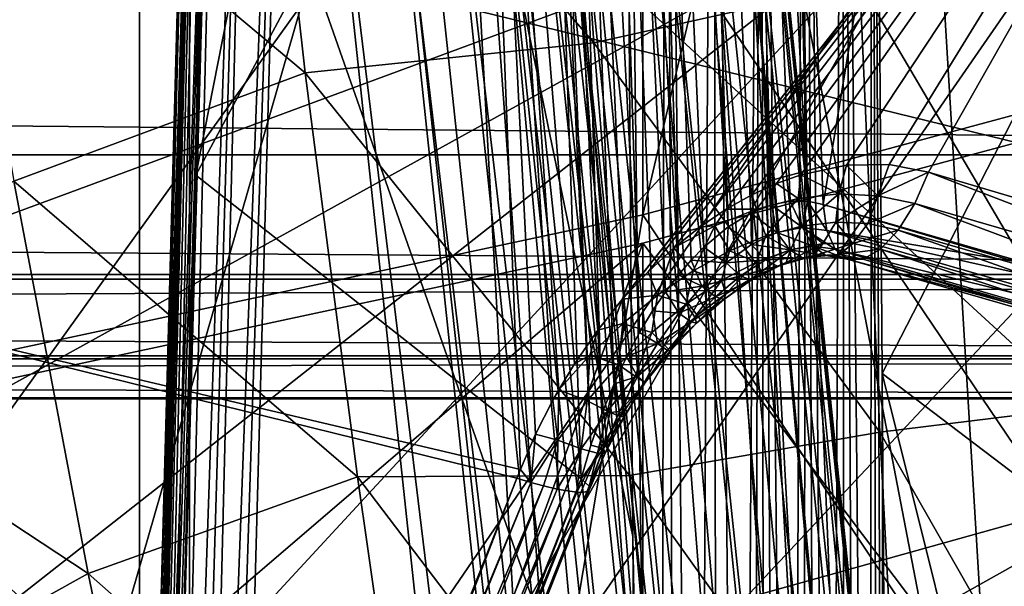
# Model space of a CAD drawing. Header units: metres. Extents: x -109 to 109, y -78 to 121.
# Tile 549 of 656: x 8.526 to 10.137, y -52.087 to -51.161. Entities that reach past the tile are written whole.
import ezdxf

# ---------------------------------------------------------------- set-up
doc = ezdxf.new("R2010")
doc.units = ezdxf.units.M
doc.layers.add('solid_508554_SW0001', color=7, linetype='CONTINUOUS')

msp = doc.modelspace()

# ---------------------------------------------------------------- linework, layer by layer
at = {"layer": 'solid_508554_SW0001'}
for points in [[(9.545432, -51.479877, 6.834235), (9.545437, -44.551674, 2.834236), (11.283771, -44.083958, 3.644346)], [(11.283785, -51.012154, 7.644356), (9.545432, -51.479877, 6.834235), (11.283771, -44.083958, 3.644346)], [(7.730226, -51.867805, 6.162325), (7.730275, -44.939594, 2.162341), (9.545437, -44.551674, 2.834236)], [(9.545432, -51.479877, 6.834235), (7.730226, -51.867805, 6.162325), (9.545437, -44.551674, 2.834236)], [(9.656664, -44.796349, -1.05666), (10.664383, -44.574646, -0.672659), (10.143072, -52.862133, 1.372991)], [(8.630564, -44.995865, -1.402229), (9.656664, -44.796349, -1.05666), (10.143072, -52.862133, 1.372991)], [(7.588034, -45.17281, -1.708707), (8.630564, -44.995865, -1.402229), (7.965859, -53.246765, 0.706794)], [(8.630564, -44.995865, -1.402229), (10.143072, -52.862133, 1.372991), (7.965859, -53.246765, 0.706794)], [(8.815787, -47.381477, 87.083641), (6.353491, -53.142738, 75.188568), (5.895985, -46.96487, 86.879326)], [(8.815787, -47.381477, 87.083641), (7.434779, -53.294945, 75.267715), (6.353491, -53.142738, 75.188568)], [(8.828501, -47.500179, 86.862053), (7.434779, -53.294945, 75.267715), (8.815787, -47.381477, 87.083641)], [(9.016301, -49.253368, 83.592606), (7.434779, -53.294945, 75.267715), (8.828501, -47.500179, 86.862053)], [(9.482162, -48.227459, 87.165573), (9.352147, -50.040787, 91.257034), (10.044159, -56.74786, 78.913239)], [(9.664491, -49.976128, 83.902611), (9.482162, -48.227459, 87.165573), (10.044159, -56.74786, 78.913239)], [(9.68508, -51.499653, 50.304329), (9.595154, -48.683094, 48.344746), (9.517623, -48.68996, 48.336952)], [(9.755999, -51.463631, 50.271034), (9.672697, -48.687405, 48.335472), (9.595154, -48.683094, 48.344746)], [(9.722134, -51.477104, 50.287022), (9.755999, -51.463631, 50.271034), (9.595154, -48.683094, 48.344746)], [(9.68508, -51.499653, 50.304329), (9.722134, -51.477104, 50.287022), (9.595154, -48.683094, 48.344746)], [(9.814937, -51.457535, 50.242836), (9.744802, -48.702545, 48.309856), (9.672697, -48.687405, 48.335472)], [(9.786708, -51.457558, 50.256405), (9.814937, -51.457535, 50.242836), (9.672697, -48.687405, 48.335472)], [(9.755999, -51.463631, 50.271034), (9.786708, -51.457558, 50.256405), (9.672697, -48.687405, 48.335472)], [(9.603941, -51.578094, 50.341454), (9.517623, -48.68996, 48.336952), (9.44537, -48.707535, 48.312614)], [(9.645429, -51.532829, 50.32262), (9.68508, -51.499653, 50.304329), (9.517623, -48.68996, 48.336952)], [(9.624873, -51.553833, 50.331989), (9.645429, -51.532829, 50.32262), (9.517623, -48.68996, 48.336952)], [(9.603941, -51.578094, 50.341454), (9.624873, -51.553833, 50.331989), (9.517623, -48.68996, 48.336952)], [(9.793039, -50.082699, 49.269955), (9.744802, -48.702545, 48.309856), (9.814937, -51.457535, 50.242836)], [(9.540195, -51.672398, 50.369606), (9.44537, -48.707535, 48.312614), (9.383308, -48.734631, 48.273384)], [(9.582779, -51.605747, 50.350918), (9.603941, -51.578094, 50.341454), (9.44537, -48.707535, 48.312614)], [(9.561481, -51.6371, 50.360332), (9.582779, -51.605747, 50.350918), (9.44537, -48.707535, 48.312614)], [(9.540195, -51.672398, 50.369606), (9.561481, -51.6371, 50.360332), (9.44537, -48.707535, 48.312614)], [(9.478635, -51.804989, 50.395367), (9.383308, -48.734631, 48.273384), (9.335667, -48.769409, 48.221928)], [(9.519098, -51.71199, 50.378651), (9.540195, -51.672398, 50.369606), (9.383308, -48.734631, 48.273384)], [(9.498435, -51.756142, 50.387287), (9.519098, -51.71199, 50.378651), (9.383308, -48.734631, 48.273384)], [(9.478635, -51.804989, 50.395367), (9.498435, -51.756142, 50.387287), (9.383308, -48.734631, 48.273384)], [(8.814032, -51.415009, 48.81031), (9.335667, -48.769409, 48.221928), (8.875676, -49.16777, 47.53194)], [(8.814032, -51.415009, 48.81031), (9.390265, -50.340485, 49.315063), (9.335667, -48.769409, 48.221928)], [(9.460657, -51.856781, 50.402302), (9.335667, -48.769409, 48.221928), (9.390265, -50.340485, 49.315063)], [(9.460657, -51.856781, 50.402302), (9.478635, -51.804989, 50.395367), (9.335667, -48.769409, 48.221928)], [(9.003019, -51.079414, 53.190731), (10.667195, -51.486198, 52.486164), (9.583935, -48.830902, 53.421783)], [(10.667195, -51.486198, 52.486164), (11.355492, -49.263935, 52.671753), (9.583935, -48.830902, 53.421783)], [(9.793039, -50.082699, 49.269955), (9.840983, -51.462761, 50.230198), (10.270909, -48.85442, 48.046803)], [(9.840983, -51.462761, 50.230198), (10.468128, -51.643803, 49.916626), (10.270909, -48.85442, 48.046803)], [(13.732098, -49.072243, -65.114044), (-13.732092, -49.0723, -65.114182), (-13.515706, -51.585316, -71.415703)], [(13.636007, -50.126842, -67.715462), (13.732098, -49.072243, -65.114044), (-13.515706, -51.585316, -71.415703)], [(7.881609, -51.551933, 51.272877), (7.565826, -49.121983, 51.896454), (9.250982, -49.475708, 51.283783)], [(8.845724, -49.203266, 47.468891), (8.814032, -51.415009, 48.81031), (8.875676, -49.16777, 47.53194)], [(8.715478, -53.833233, 50.086391), (8.845724, -49.203266, 47.468891), (8.835514, -49.241661, 47.401409)], [(8.715478, -53.833233, 50.086391), (8.724257, -53.779083, 50.088486), (8.845724, -49.203266, 47.468891)], [(8.724257, -53.779083, 50.088486), (8.731992, -53.741352, 50.089241), (8.845724, -49.203266, 47.468891)], [(8.731992, -53.741352, 50.089241), (8.74134, -53.702389, 50.089352), (8.845724, -49.203266, 47.468891)], [(8.74134, -53.702389, 50.089352), (8.752383, -53.662243, 50.088673), (8.845724, -49.203266, 47.468891)], [(8.845724, -49.203266, 47.468891), (8.752383, -53.662243, 50.088673), (8.814032, -51.415009, 48.81031)], [(9.016301, -49.253368, 83.592606), (9.039689, -49.471638, 83.18618), (7.434779, -53.294945, 75.267715)], [(8.706366, -53.972576, 50.074577), (8.835514, -49.241661, 47.401409), (8.845743, -49.280331, 47.334091)], [(8.706366, -53.972576, 50.074577), (8.706935, -53.929722, 50.079266), (8.835514, -49.241661, 47.401409)], [(8.706935, -53.929722, 50.079266), (8.709846, -53.883438, 50.083241), (8.835514, -49.241661, 47.401409)], [(8.709846, -53.883438, 50.083241), (8.715478, -53.833233, 50.086391), (8.835514, -49.241661, 47.401409)], [(8.707855, -54.012077, 50.069324), (8.706366, -53.972576, 50.074577), (8.845743, -49.280331, 47.334091)], [(8.711149, -54.048309, 50.063599), (8.707855, -54.012077, 50.069324), (8.845743, -49.280331, 47.334091)], [(8.716034, -54.081497, 50.057499), (8.711149, -54.048309, 50.063599), (8.845743, -49.280331, 47.334091)], [(8.716034, -54.081497, 50.057499), (8.845743, -49.280331, 47.334091), (8.875713, -49.31665, 47.271523)], [(8.722306, -54.111679, 50.051102), (8.716034, -54.081497, 50.057499), (8.875713, -49.31665, 47.271523)], [(10.77676, -49.314133, 1.785416), (8.721509, -49.739788, 1.048158), (10.776758, -52.778236, 3.785415)], [(8.729789, -54.139023, 50.044487), (8.722306, -54.111679, 50.051102), (8.875713, -49.31665, 47.271523)], [(8.738304, -54.163601, 50.037727), (8.729789, -54.139023, 50.044487), (8.875713, -49.31665, 47.271523)], [(8.75776, -54.204865, 50.024029), (8.738304, -54.163601, 50.037727), (8.875713, -49.31665, 47.271523)], [(8.75776, -54.204865, 50.024029), (8.875713, -49.31665, 47.271523), (8.92338, -49.348137, 47.217968)], [(8.779345, -54.236362, 50.010521), (8.75776, -54.204865, 50.024029), (8.92338, -49.348137, 47.217968)], [(8.802136, -54.25951, 49.997459), (8.779345, -54.236362, 50.010521), (8.92338, -49.348137, 47.217968)], [(8.802136, -54.25951, 49.997459), (8.92338, -49.348137, 47.217968), (8.985467, -49.372643, 47.17709)], [(8.825932, -54.275871, 49.984768), (8.802136, -54.25951, 49.997459), (8.985467, -49.372643, 47.17709)], [(8.825932, -54.275871, 49.984768), (8.985467, -49.372643, 47.17709), (8.850675, -54.286415, 49.972351)], [(9.54722, -54.487492, 49.624081), (8.850675, -54.286415, 49.972351), (8.985467, -49.372643, 47.17709)], [(9.52914, -52.005932, 48.269188), (8.985467, -49.372643, 47.17709), (9.248443, -49.448559, 47.045605)], [(9.52914, -52.005932, 48.269188), (9.54722, -54.487492, 49.624081), (8.985467, -49.372643, 47.17709)], [(9.52914, -52.005932, 48.269188), (9.248443, -49.448559, 47.045605), (9.511439, -49.524479, 46.914104)], [(9.039689, -49.471638, 83.18618), (9.188064, -50.855762, 80.61367), (7.434779, -53.294945, 75.267715)], [(9.345187, -51.8964, 50.675819), (7.881609, -51.551933, 51.272877), (9.250982, -49.475708, 51.283783)], [(9.471848, -51.668388, 50.692566), (9.250982, -49.475708, 51.283783), (10.870768, -49.898949, 50.550705)], [(9.370101, -51.838715, 50.683006), (9.345187, -51.8964, 50.675819), (9.250982, -49.475708, 51.283783)], [(9.398386, -51.783012, 50.688194), (9.370101, -51.838715, 50.683006), (9.250982, -49.475708, 51.283783)], [(9.407984, -51.765881, 50.689419), (9.398386, -51.783012, 50.688194), (9.250982, -49.475708, 51.283783)], [(9.433598, -51.723652, 50.691624), (9.407984, -51.765881, 50.689419), (9.250982, -49.475708, 51.283783)], [(9.471848, -51.668388, 50.692566), (9.433598, -51.723652, 50.691624), (9.250982, -49.475708, 51.283783)], [(9.917167, -54.123569, 49.492012), (9.873183, -49.499855, 46.955185), (9.920848, -49.469486, 47.009354)], [(9.930227, -54.087315, 49.490116), (9.917167, -54.123569, 49.492012), (9.920848, -49.469486, 47.009354)], [(10.493095, -50.658848, 48.763649), (9.937366, -51.739285, 48.248642), (9.920848, -49.469486, 47.009354)], [(9.94252, -54.049164, 49.488758), (9.920848, -49.469486, 47.009354), (9.937366, -51.739285, 48.248642)], [(9.94252, -54.049164, 49.488758), (9.930227, -54.087315, 49.490116), (9.920848, -49.469486, 47.009354)], [(9.188438, -49.499817, 83.229965), (9.344898, -52.319695, 77.904556), (9.188064, -50.855762, 80.61367)], [(9.188438, -49.499817, 83.229965), (9.56629, -53.669186, 75.466721), (9.488543, -53.652168, 75.453377)], [(9.188438, -49.499817, 83.229965), (9.488543, -53.652168, 75.453377), (9.344898, -52.319695, 77.904556)], [(9.188438, -49.499817, 83.229965), (9.63515, -53.690758, 75.482071), (9.56629, -53.669186, 75.466721)], [(9.326339, -49.561668, 83.270874), (9.63515, -53.690758, 75.482071), (9.188438, -49.499817, 83.229965)], [(9.853532, -54.26112, 49.50592), (9.811075, -49.523258, 46.91367), (9.873183, -49.499855, 46.955185)], [(9.875144, -54.220173, 49.500549), (9.853532, -54.26112, 49.50592), (9.873183, -49.499855, 46.955185)], [(9.896482, -54.174412, 49.495861), (9.875144, -54.220173, 49.500549), (9.873183, -49.499855, 46.955185)], [(9.917167, -54.123569, 49.492012), (9.896482, -54.174412, 49.495861), (9.873183, -49.499855, 46.955185)], [(9.52914, -52.005932, 48.269188), (9.511439, -49.524479, 46.914104), (9.573279, -54.491653, 49.611088)], [(9.573279, -54.491653, 49.611088), (9.511439, -49.524479, 46.914104), (9.583519, -49.538689, 46.887928)], [(9.788198, -54.35973, 49.525017), (9.738752, -49.538094, 46.887634), (9.811075, -49.523258, 46.91367)], [(9.809867, -54.330685, 49.518261), (9.788198, -54.35973, 49.525017), (9.811075, -49.523258, 46.91367)], [(9.831698, -54.297886, 49.51186), (9.809867, -54.330685, 49.518261), (9.811075, -49.523258, 46.91367)], [(9.853532, -54.26112, 49.50592), (9.831698, -54.297886, 49.51186), (9.811075, -49.523258, 46.91367)], [(9.601696, -54.49044, 49.597668), (9.573279, -54.491653, 49.611088), (9.583519, -49.538689, 46.887928)], [(9.632805, -54.482975, 49.583763), (9.583519, -49.538689, 46.887928), (9.66114, -49.543358, 46.878853)], [(9.632805, -54.482975, 49.583763), (9.601696, -54.49044, 49.597668), (9.583519, -49.538689, 46.887928)], [(9.667317, -54.467789, 49.56921), (9.632805, -54.482975, 49.583763), (9.66114, -49.543358, 46.878853)], [(9.70519, -54.443165, 49.554237), (9.66114, -49.543358, 46.878853), (9.738752, -49.538094, 46.887634)], [(9.70519, -54.443165, 49.554237), (9.667317, -54.467789, 49.56921), (9.66114, -49.543358, 46.878853)], [(9.725175, -54.426846, 49.546741), (9.70519, -54.443165, 49.554237), (9.738752, -49.538094, 46.887634)], [(9.745742, -54.407619, 49.53933), (9.725175, -54.426846, 49.546741), (9.738752, -49.538094, 46.887634)], [(9.766774, -54.38533, 49.532074), (9.745742, -54.407619, 49.53933), (9.738752, -49.538094, 46.887634)], [(9.788198, -54.35973, 49.525017), (9.766774, -54.38533, 49.532074), (9.738752, -49.538094, 46.887634)], [(9.326339, -49.561668, 83.270874), (9.76988, -53.753555, 75.523422), (9.731193, -53.732388, 75.509827)], [(9.447232, -49.646362, 83.323097), (9.76988, -53.753555, 75.523422), (9.326339, -49.561668, 83.270874)], [(9.326339, -49.561668, 83.270874), (9.731193, -53.732388, 75.509827), (9.65091, -53.696617, 75.486092)], [(9.326339, -49.561668, 83.270874), (9.65091, -53.696617, 75.486092), (9.63515, -53.690758, 75.482071)], [(9.447232, -49.646362, 83.323097), (9.887718, -53.838188, 75.575928), (9.874649, -53.827, 75.569115)], [(9.546488, -49.750656, 83.384628), (9.887718, -53.838188, 75.575928), (9.447232, -49.646362, 83.323097)], [(9.447232, -49.646362, 83.323097), (9.874649, -53.827, 75.569115), (9.806096, -53.776039, 75.537621)], [(9.447232, -49.646362, 83.323097), (9.806096, -53.776039, 75.537621), (9.76988, -53.753555, 75.523422)], [(8.721509, -49.739788, 1.048158), (6.599883, -50.074261, 0.468834), (8.721507, -53.203892, 3.048157)], [(8.721509, -49.739788, 1.048158), (8.721507, -53.203892, 3.048157), (10.776758, -52.778236, 3.785415)], [(9.546488, -49.750656, 83.384628), (9.984278, -53.941505, 75.637627), (9.935963, -53.884609, 75.603897)], [(9.620304, -49.87056, 83.45311), (9.984278, -53.941505, 75.637627), (9.546488, -49.750656, 83.384628)], [(9.546488, -49.750656, 83.384628), (9.935963, -53.884609, 75.603897), (9.887718, -53.838188, 75.575928)], [(9.620304, -49.87056, 83.45311), (10.055963, -54.059666, 75.706215), (10.033797, -54.016724, 75.681488)], [(9.665853, -50.001472, 83.525932), (10.055963, -54.059666, 75.706215), (9.620304, -49.87056, 83.45311)], [(9.620304, -49.87056, 83.45311), (10.033797, -54.016724, 75.681488), (9.989243, -53.948128, 75.641518)], [(9.620304, -49.87056, 83.45311), (9.989243, -53.948128, 75.641518), (9.984278, -53.941505, 75.637627)], [(9.512344, -51.617981, 50.69112), (9.471848, -51.668388, 50.692566), (10.870768, -49.898949, 50.550705)], [(9.554229, -51.57291, 50.687508), (9.512344, -51.617981, 50.69112), (10.870768, -49.898949, 50.550705)], [(9.596543, -51.533581, 50.682003), (9.554229, -51.57291, 50.687508), (10.870768, -49.898949, 50.550705)], [(9.639615, -51.499245, 50.674709), (9.596543, -51.533581, 50.682003), (10.870768, -49.898949, 50.550705)], [(9.682066, -51.470566, 50.666), (9.639615, -51.499245, 50.674709), (10.870768, -49.898949, 50.550705)], [(9.723774, -51.447052, 50.656075), (9.682066, -51.470566, 50.666), (10.870768, -49.898949, 50.550705)], [(9.764469, -51.428383, 50.645145), (9.723774, -51.447052, 50.656075), (10.870768, -49.898949, 50.550705)], [(9.803988, -51.414253, 50.633373), (9.764469, -51.428383, 50.645145), (10.870768, -49.898949, 50.550705)], [(9.879127, -51.398453, 50.607803), (9.803988, -51.414253, 50.633373), (10.870768, -49.898949, 50.550705)], [(9.948983, -51.397491, 50.580105), (9.879127, -51.398453, 50.607803), (10.870768, -49.898949, 50.550705)], [(10.013428, -51.409973, 50.550735), (9.948983, -51.397491, 50.580105), (10.870768, -49.898949, 50.550705)], [(10.329443, -51.503918, 50.394688), (10.013428, -51.409973, 50.550735), (10.870768, -49.898949, 50.550705)], [(9.68213, -50.145485, 83.587029), (9.664491, -49.976128, 83.902611), (10.044159, -56.74786, 78.913239)], [(9.665853, -50.001472, 83.525932), (9.68213, -50.145485, 83.587029), (10.100104, -54.188263, 75.779152)], [(9.665853, -50.001472, 83.525932), (10.100104, -54.188263, 75.779152), (10.094543, -54.165546, 75.76638)], [(9.665853, -50.001472, 83.525932), (10.094543, -54.165546, 75.76638), (10.06905, -54.089512, 75.723289)], [(9.665853, -50.001472, 83.525932), (10.06905, -54.089512, 75.723289), (10.055963, -54.059666, 75.706215)], [(10.397038, -50.01149, 9.484665), (8.803325, -50.455338, 8.7159), (10.397017, -51.916786, 10.58467)], [(9.34101, -50.133919, 91.306923), (10.044159, -56.74786, 78.913239), (9.352147, -50.040787, 91.257034)], [(6.599883, -50.074261, 0.468834), (6.599883, -53.538364, 2.468833), (8.721507, -53.203892, 3.048157)], [(9.814937, -51.457535, 50.242836), (9.840983, -51.462761, 50.230198), (9.793039, -50.082699, 49.269955)], [(13.636007, -50.126842, -67.715462), (-13.515706, -51.585316, -71.415703), (0, -51.585346, -71.415787)], [(0, -51.585346, -71.415787), (13.515706, -51.585316, -71.415703), (13.636007, -50.126842, -67.715462)], [(9.34101, -50.133919, 91.306923), (9.307832, -50.223396, 91.353592), (10.014858, -56.649944, 79.302834)], [(9.34101, -50.133919, 91.306923), (10.014858, -56.649944, 79.302834), (10.044159, -56.74786, 78.913239)], [(9.829929, -51.566532, 80.944054), (9.68213, -50.145485, 83.587029), (10.044159, -56.74786, 78.913239)], [(9.979864, -53.01313, 78.265793), (9.68213, -50.145485, 83.587029), (9.829929, -51.566532, 80.944054)], [(10.109945, -54.243843, 75.810211), (9.68213, -50.145485, 83.587029), (9.979864, -53.01313, 78.265793)], [(10.100104, -54.188263, 75.779152), (9.68213, -50.145485, 83.587029), (10.109945, -54.243843, 75.810211)], [(9.307832, -50.223396, 91.353592), (9.254109, -50.305191, 91.394943), (9.984291, -56.736366, 79.348106)], [(9.307832, -50.223396, 91.353592), (9.984291, -56.736366, 79.348106), (10.014858, -56.649944, 79.302834)], [(9.254109, -50.305191, 91.394943), (9.182268, -50.375599, 91.429108), (9.934544, -56.815979, 79.388603)], [(9.254109, -50.305191, 91.394943), (9.934544, -56.815979, 79.388603), (9.984291, -56.736366, 79.348106)], [(8.814032, -51.415009, 48.81031), (9.444864, -51.911564, 50.408207), (9.390265, -50.340485, 49.315063)], [(9.390265, -50.340485, 49.315063), (9.444864, -51.911564, 50.408207), (9.460657, -51.856781, 50.402302)], [(9.182268, -50.375599, 91.429108), (9.095551, -50.43145, 91.454536), (9.867697, -56.885456, 79.42263)], [(9.182268, -50.375599, 91.429108), (9.867697, -56.885456, 79.42263), (9.934544, -56.815979, 79.388603)], [(9.095551, -50.43145, 91.454536), (8.997873, -50.470222, 91.470093), (9.786544, -56.941887, 79.448769)], [(9.095551, -50.43145, 91.454536), (9.786544, -56.941887, 79.448769), (9.867697, -56.885456, 79.42263)], [(8.803325, -50.455338, 8.7159), (7.134504, -50.823765, 8.077765), (8.80333, -52.360622, 9.81592)], [(8.803325, -50.455338, 8.7159), (8.80333, -52.360622, 9.81592), (10.397017, -51.916786, 10.58467)], [(8.915716, -50.558311, 55.70089), (9.465557, -51.198601, 55.544964), (9.414783, -50.458939, 54.928646)], [(9.414783, -50.458939, 54.928646), (9.465557, -51.198601, 55.544964), (9.900638, -51.101517, 54.677593)], [(9.541715, -55.548195, 82.108078), (8.997873, -50.470222, 91.470093), (7.74215, -50.775337, 91.646042)], [(9.786544, -56.941887, 79.448769), (8.997873, -50.470222, 91.470093), (9.541715, -55.548195, 82.108078)], [(7.950459, -51.685692, 54.117237), (8.172875, -50.521439, 54.315437), (10.041788, -50.913551, 53.6273)], [(8.40294, -50.754017, 56.478336), (8.992864, -51.247707, 56.297707), (8.915716, -50.558311, 55.70089)], [(8.915716, -50.558311, 55.70089), (8.992864, -51.247707, 56.297707), (9.465557, -51.198601, 55.544964)], [(10.493095, -50.658848, 48.763649), (10.605354, -52.246571, 49.827961), (9.937366, -51.739285, 48.248642)], [(8.365757, -53.288189, 52.788403), (9.003019, -51.079414, 53.190731), (7.277344, -50.742733, 53.77388)], [(8.40294, -50.754017, 56.478336), (8.516065, -51.425064, 57.091576), (8.992864, -51.247707, 56.297707)], [(7.669539, -55.844707, 82.760269), (9.541715, -55.548195, 82.108078), (7.74215, -50.775337, 91.646042)], [(7.134504, -50.823765, 8.077765), (7.134557, -52.729042, 9.1778), (8.80333, -52.360622, 9.81592)], [(9.188064, -50.855762, 80.61367), (9.344898, -52.319695, 77.904556), (7.434779, -53.294945, 75.267715)], [(8.154508, -51.955025, 53.991386), (7.950459, -51.685692, 54.117237), (10.041788, -50.913551, 53.6273)], [(8.349813, -52.24102, 53.859043), (8.154508, -51.955025, 53.991386), (10.041788, -50.913551, 53.6273)], [(8.535163, -52.543194, 53.720295), (8.349813, -52.24102, 53.859043), (10.041788, -50.913551, 53.6273)], [(8.709282, -52.860855, 53.575321), (8.535163, -52.543194, 53.720295), (10.041788, -50.913551, 53.6273)], [(8.709282, -52.860855, 53.575321), (10.041788, -50.913551, 53.6273), (8.811805, -53.066788, 53.481693)], [(10.041788, -50.913551, 53.6273), (10.15479, -51.12661, 53.53791), (8.811805, -53.066788, 53.481693)], [(11.199408, -53.961456, 2.536016), (9.545432, -51.479877, 6.834235), (11.283785, -51.012154, 7.644356)], [(9.900638, -51.101517, 54.677593), (10.305578, -51.789371, 54.427662), (10.290705, -51.022869, 53.767838)], [(11.283785, -51.058533, 7.671133), (9.545481, -52.692303, 7.534254), (9.545432, -51.526257, 6.861012)], [(11.283785, -51.058533, 7.671133), (9.545432, -51.526257, 6.861012), (10.83016, -53.228264, 3.913049)], [(11.283785, -51.058533, 7.671133), (11.2838, -52.224586, 8.344362), (9.545481, -52.692303, 7.534254)], [(8.365757, -53.288189, 52.788403), (9.912137, -53.66618, 52.133705), (9.003019, -51.079414, 53.190731)], [(9.912137, -53.66618, 52.133705), (10.667195, -51.486198, 52.486164), (9.003019, -51.079414, 53.190731)], [(9.465557, -51.198601, 55.544964), (9.933721, -51.83519, 55.342525), (9.900638, -51.101517, 54.677593)], [(9.900638, -51.101517, 54.677593), (9.933721, -51.83519, 55.342525), (10.305578, -51.789371, 54.427662)], [(-13.515705, -51.128246, -74.377182), (13.515705, -51.128242, -74.377182), (13.515706, -51.381634, -74.007874)], [(-13.515705, -51.381638, -74.007874), (-13.515705, -51.128246, -74.377182), (13.515706, -51.381634, -74.007874)], [(10.15479, -51.12661, 53.53791), (10.315692, -51.464958, 53.397972), (8.811805, -53.066788, 53.481693)], [(8.992864, -51.247707, 56.297707), (9.523991, -51.906414, 56.217308), (9.465557, -51.198601, 55.544964)], [(9.465557, -51.198601, 55.544964), (9.523991, -51.906414, 56.217308), (9.933721, -51.83519, 55.342525)], [(8.516065, -51.425064, 57.091576), (9.078395, -51.908524, 56.944729), (8.992864, -51.247707, 56.297707)], [(8.992864, -51.247707, 56.297707), (9.078395, -51.908524, 56.944729), (9.523991, -51.906414, 56.217308)], [(-13.515706, -51.577221, -73.60495), (-13.515705, -51.381638, -74.007874), (13.515706, -51.577221, -73.60495)], [(-13.515705, -51.381638, -74.007874), (13.515706, -51.381634, -74.007874), (13.515706, -51.577221, -73.60495)], [(9.86639, -51.445595, 50.593449), (9.803988, -51.414253, 50.633373), (9.879127, -51.398453, 50.607803)], [(9.86639, -51.445595, 50.593449), (9.879127, -51.398453, 50.607803), (9.930159, -51.44854, 50.565262)], [(9.930159, -51.44854, 50.565262), (9.879127, -51.398453, 50.607803), (9.948983, -51.397491, 50.580105)], [(9.930159, -51.44854, 50.565262), (9.948983, -51.397491, 50.580105), (10.013428, -51.409973, 50.550735)], [(9.930159, -51.44854, 50.565262), (10.013428, -51.409973, 50.550735), (9.99074, -51.46159, 50.536587)], [(9.99074, -51.46159, 50.536587), (10.013428, -51.409973, 50.550735), (10.623548, -51.644264, 50.220181)], [(10.623548, -51.644264, 50.220181), (10.013428, -51.409973, 50.550735), (10.329443, -51.503918, 50.394688)], [(8.054127, -51.681839, 57.890381), (8.637689, -52.066299, 57.754253), (8.516065, -51.425064, 57.091576)], [(8.516065, -51.425064, 57.091576), (8.637689, -52.066299, 57.754253), (9.078395, -51.908524, 56.944729)], [(8.814032, -51.415009, 48.81031), (8.752383, -53.662243, 50.088673), (9.444864, -51.911564, 50.408207)], [(9.731864, -51.470654, 50.644424), (9.723774, -51.447052, 50.656075), (9.764469, -51.428383, 50.645145)], [(9.731864, -51.470654, 50.644424), (9.764469, -51.428383, 50.645145), (9.799906, -51.453018, 50.620209)], [(9.799906, -51.453018, 50.620209), (9.764469, -51.428383, 50.645145), (9.803988, -51.414253, 50.633373)], [(9.799906, -51.453018, 50.620209), (9.803988, -51.414253, 50.633373), (9.86639, -51.445595, 50.593449)], [(9.731864, -51.470654, 50.644424), (9.682066, -51.470566, 50.666), (9.723774, -51.447052, 50.656075)], [(9.731864, -51.470654, 50.644424), (9.799906, -51.453018, 50.620209), (9.747186, -51.51424, 50.608429)], [(9.799906, -51.453018, 50.620209), (9.80549, -51.498451, 50.583893), (9.747186, -51.51424, 50.608429)], [(9.806753, -51.500366, 50.288967), (9.786708, -51.457558, 50.256405), (9.755999, -51.463631, 50.271034)], [(9.806753, -51.500366, 50.288967), (9.814937, -51.457535, 50.242836), (9.786708, -51.457558, 50.256405)], [(9.799906, -51.453018, 50.620209), (9.86639, -51.445595, 50.593449), (9.80549, -51.498451, 50.583893)], [(9.86639, -51.445595, 50.593449), (9.861351, -51.491791, 50.558228), (9.80549, -51.498451, 50.583893)], [(9.806753, -51.500366, 50.288967), (9.846724, -51.505432, 50.268738), (9.814937, -51.457535, 50.242836)], [(9.846724, -51.505432, 50.268738), (9.840983, -51.462761, 50.230198), (9.814937, -51.457535, 50.242836)], [(9.86639, -51.445595, 50.593449), (9.930159, -51.44854, 50.565262), (9.861351, -51.491791, 50.558228)], [(9.930159, -51.44854, 50.565262), (9.914029, -51.494061, 50.532745), (9.861351, -51.491791, 50.558228)], [(9.930159, -51.44854, 50.565262), (9.99074, -51.46159, 50.536587), (9.914029, -51.494061, 50.532745)], [(10.315692, -51.464958, 53.397972), (9.851894, -53.321655, 53.049374), (8.811805, -53.066788, 53.481693)], [(9.663659, -51.497833, 50.665203), (9.639615, -51.499245, 50.674709), (9.682066, -51.470566, 50.666)], [(9.663659, -51.497833, 50.665203), (9.682066, -51.470566, 50.666), (9.731864, -51.470654, 50.644424)], [(9.663659, -51.497833, 50.665203), (9.731864, -51.470654, 50.644424), (9.68767, -51.538807, 50.63068)], [(9.723255, -51.528431, 50.334129), (9.722134, -51.477104, 50.287022), (9.68508, -51.499653, 50.304329)], [(9.731864, -51.470654, 50.644424), (9.747186, -51.51424, 50.608429), (9.68767, -51.538807, 50.63068)], [(9.765199, -51.508495, 50.311188), (9.755999, -51.463631, 50.271034), (9.722134, -51.477104, 50.287022)], [(9.765199, -51.508495, 50.311188), (9.722134, -51.477104, 50.287022), (9.723255, -51.528431, 50.334129)], [(9.806753, -51.500366, 50.288967), (9.755999, -51.463631, 50.271034), (9.765199, -51.508495, 50.311188)], [(9.840983, -51.462761, 50.230198), (10.154701, -51.556023, 50.075283), (10.468128, -51.643803, 49.916626)], [(9.846724, -51.505432, 50.268738), (10.154701, -51.556023, 50.075283), (9.840983, -51.462761, 50.230198)], [(10.315692, -51.464958, 53.397972), (10.457622, -51.809746, 53.257782), (9.851894, -53.321655, 53.049374)], [(9.914029, -51.494061, 50.532745), (9.99074, -51.46159, 50.536587), (9.963788, -51.504776, 50.508404)], [(9.963788, -51.504776, 50.508404), (9.99074, -51.46159, 50.536587), (10.597186, -51.687622, 50.191704)], [(9.99074, -51.46159, 50.536587), (10.623548, -51.644264, 50.220181), (10.597186, -51.687622, 50.191704)], [(9.056971, -54.391739, 1.790742), (7.730226, -51.867805, 6.162325), (9.545432, -51.479877, 6.834235)], [(11.199408, -53.961456, 2.536016), (9.056971, -54.391739, 1.790742), (9.545432, -51.479877, 6.834235)], [(9.80549, -51.498451, 50.583893), (9.861351, -51.491791, 50.558228), (9.840463, -51.526894, 50.517658)], [(9.861351, -51.491791, 50.558228), (9.889332, -51.526737, 50.491745), (9.840463, -51.526894, 50.517658)], [(9.861351, -51.491791, 50.558228), (9.914029, -51.494061, 50.532745), (9.889332, -51.526737, 50.491745)], [(9.912137, -53.66618, 52.133705), (11.390807, -54.106728, 51.370655), (10.667195, -51.486198, 52.486164)], [(9.663659, -51.497833, 50.665203), (9.596543, -51.533581, 50.682003), (9.639615, -51.499245, 50.674709)], [(9.663659, -51.497833, 50.665203), (9.628178, -51.571419, 50.649876), (9.596543, -51.533581, 50.682003)], [(9.663659, -51.497833, 50.665203), (9.68767, -51.538807, 50.63068), (9.628178, -51.571419, 50.649876)], [(9.682008, -51.5583, 50.356636), (9.68508, -51.499653, 50.304329), (9.645429, -51.532829, 50.32262)], [(9.723255, -51.528431, 50.334129), (9.68508, -51.499653, 50.304329), (9.682008, -51.5583, 50.356636)], [(9.765199, -51.508495, 50.311188), (9.723255, -51.528431, 50.334129), (9.786442, -51.537121, 50.357178)], [(9.747186, -51.51424, 50.608429), (9.80549, -51.498451, 50.583893), (9.787603, -51.537006, 50.544888)], [(9.806753, -51.500366, 50.288967), (9.765199, -51.508495, 50.311188), (9.824449, -51.531147, 50.335068)], [(9.765199, -51.508495, 50.311188), (9.786442, -51.537121, 50.357178), (9.824449, -51.531147, 50.335068)], [(9.80549, -51.498451, 50.583893), (9.840463, -51.526894, 50.517658), (9.787603, -51.537006, 50.544888)], [(9.806753, -51.500366, 50.288967), (9.860422, -51.536243, 50.316158), (9.846724, -51.505432, 50.268738)], [(9.806753, -51.500366, 50.288967), (9.824449, -51.531147, 50.335068), (9.860422, -51.536243, 50.316158)], [(9.846724, -51.505432, 50.268738), (10.468128, -51.643803, 49.916626), (10.154701, -51.556023, 50.075283)], [(9.846724, -51.505432, 50.268738), (10.475685, -51.686996, 49.954258), (10.468128, -51.643803, 49.916626)], [(9.846724, -51.505432, 50.268738), (9.860422, -51.536243, 50.316158), (10.475685, -51.686996, 49.954258)], [(9.914029, -51.494061, 50.532745), (9.963788, -51.504776, 50.508404), (9.889332, -51.526737, 50.491745)], [(9.889332, -51.526737, 50.491745), (9.963788, -51.504776, 50.508404), (9.934874, -51.535828, 50.468582)], [(9.934874, -51.535828, 50.468582), (9.963788, -51.504776, 50.508404), (10.568333, -51.718693, 50.151855)], [(9.963788, -51.504776, 50.508404), (10.597186, -51.687622, 50.191704), (10.568333, -51.718693, 50.151855)], [(9.68767, -51.538807, 50.63068), (9.747186, -51.51424, 50.608429), (9.731655, -51.557304, 50.571503)], [(9.747186, -51.51424, 50.608429), (9.787603, -51.537006, 50.544888), (9.731655, -51.557304, 50.571503)], [(9.545432, -51.526257, 6.861012), (7.730305, -53.080227, 6.862349), (7.730226, -51.914185, 6.189102)], [(9.545432, -51.526257, 6.861012), (7.730226, -51.914185, 6.189102), (8.764711, -53.656033, 3.172132)], [(9.545432, -51.526257, 6.861012), (9.545481, -52.692303, 7.534254), (7.730305, -53.080227, 6.862349)], [(9.545432, -51.526257, 6.861012), (8.764711, -53.656033, 3.172132), (10.83016, -53.228264, 3.913049)], [(9.569733, -51.611225, 50.665546), (9.554229, -51.57291, 50.687508), (9.596543, -51.533581, 50.682003)], [(9.569733, -51.611225, 50.665546), (9.596543, -51.533581, 50.682003), (9.628178, -51.571419, 50.649876)], [(9.682008, -51.5583, 50.356636), (9.645429, -51.532829, 50.32262), (9.624873, -51.553833, 50.331989)], [(9.628178, -51.571419, 50.649876), (9.68767, -51.538807, 50.63068), (9.674172, -51.587261, 50.595932)], [(9.68767, -51.538807, 50.63068), (9.731655, -51.557304, 50.571503), (9.674172, -51.587261, 50.595932)], [(9.723255, -51.528431, 50.334129), (9.682008, -51.5583, 50.356636), (9.746583, -51.553596, 50.381123)], [(9.723255, -51.528431, 50.334129), (9.746583, -51.553596, 50.381123), (9.786442, -51.537121, 50.357178)], [(9.731609, -51.579044, 50.517529), (9.731655, -51.557304, 50.571503), (9.787603, -51.537006, 50.544888)], [(9.780179, -51.558075, 50.491158), (9.731609, -51.579044, 50.517529), (9.787603, -51.537006, 50.544888)], [(9.786442, -51.537121, 50.357178), (9.746583, -51.553596, 50.381123), (9.807208, -51.550236, 50.409927)], [(9.780179, -51.558075, 50.491158), (9.787603, -51.537006, 50.544888), (9.840463, -51.526894, 50.517658)], [(9.825737, -51.54673, 50.464973), (9.780179, -51.558075, 50.491158), (9.840463, -51.526894, 50.517658)], [(9.824449, -51.531147, 50.335068), (9.786442, -51.537121, 50.357178), (9.845306, -51.546429, 50.387196)], [(9.786442, -51.537121, 50.357178), (9.807208, -51.550236, 50.409927), (9.845306, -51.546429, 50.387196)], [(9.824449, -51.531147, 50.335068), (9.880906, -51.552258, 50.368214), (9.860422, -51.536243, 50.316158)], [(9.824449, -51.531147, 50.335068), (9.845306, -51.546429, 50.387196), (9.880906, -51.552258, 50.368214)], [(9.825737, -51.54673, 50.464973), (9.840463, -51.526894, 50.517658), (9.889332, -51.526737, 50.491745)], [(9.867562, -51.544914, 50.440937), (9.825737, -51.54673, 50.464973), (9.889332, -51.526737, 50.491745)], [(9.860422, -51.536243, 50.316158), (10.491059, -51.718296, 50.000839), (10.475685, -51.686996, 49.954258)], [(9.860422, -51.536243, 50.316158), (9.880906, -51.552258, 50.368214), (10.491059, -51.718296, 50.000839)], [(9.867562, -51.544914, 50.440937), (9.889332, -51.526737, 50.491745), (9.934874, -51.535828, 50.468582)], [(9.867562, -51.544914, 50.440937), (9.934874, -51.535828, 50.468582), (9.906445, -51.552116, 50.420498)], [(9.906445, -51.552116, 50.420498), (9.934874, -51.535828, 50.468582), (10.539431, -51.73484, 50.104004)], [(9.934874, -51.535828, 50.468582), (10.568333, -51.718693, 50.151855), (10.539431, -51.73484, 50.104004)], [(8.624303, -53.720303, 50.341312), (7.227275, -53.750973, 50.777802), (7.881609, -51.551933, 51.272877)], [(9.339608, -51.910778, 50.673767), (7.881609, -51.551933, 51.272877), (9.345187, -51.8964, 50.675819)], [(8.642058, -53.674271, 50.351898), (8.624303, -53.720303, 50.341312), (7.881609, -51.551933, 51.272877)], [(9.339608, -51.910778, 50.673767), (8.642058, -53.674271, 50.351898), (7.881609, -51.551933, 51.272877)], [(9.642291, -51.596256, 50.377907), (9.624873, -51.553833, 50.331989), (9.603941, -51.578094, 50.341454)], [(9.682008, -51.5583, 50.356636), (9.624873, -51.553833, 50.331989), (9.642291, -51.596256, 50.377907)], [(9.681411, -51.609066, 50.542473), (9.674172, -51.587261, 50.595932), (9.731655, -51.557304, 50.571503)], [(9.731609, -51.579044, 50.517529), (9.681411, -51.609066, 50.542473), (9.731655, -51.557304, 50.571503)], [(9.682008, -51.5583, 50.356636), (9.705689, -51.579567, 50.40535), (9.746583, -51.553596, 50.381123)], [(9.746583, -51.553596, 50.381123), (9.705689, -51.579567, 50.40535), (9.766109, -51.563763, 50.434986)], [(9.722703, -51.586681, 50.460537), (9.731609, -51.579044, 50.517529), (9.780179, -51.558075, 50.491158)], [(9.766109, -51.563763, 50.434986), (9.722703, -51.586681, 50.460537), (9.780179, -51.558075, 50.491158)], [(9.746583, -51.553596, 50.381123), (9.766109, -51.563763, 50.434986), (9.807208, -51.550236, 50.409927)], [(9.766109, -51.563763, 50.434986), (9.780179, -51.558075, 50.491158), (9.825737, -51.54673, 50.464973)], [(9.807208, -51.550236, 50.409927), (9.766109, -51.563763, 50.434986), (9.825737, -51.54673, 50.464973)], [(9.807208, -51.550236, 50.409927), (9.825737, -51.54673, 50.464973), (9.867562, -51.544914, 50.440937)], [(9.845306, -51.546429, 50.387196), (9.807208, -51.550236, 50.409927), (9.867562, -51.544914, 50.440937)], [(9.845306, -51.546429, 50.387196), (9.867562, -51.544914, 50.440937), (9.906445, -51.552116, 50.420498)], [(9.845306, -51.546429, 50.387196), (9.906445, -51.552116, 50.420498), (9.880906, -51.552258, 50.368214)], [(9.880906, -51.552258, 50.368214), (9.906445, -51.552116, 50.420498), (10.512924, -51.734707, 50.052204)], [(9.880906, -51.552258, 50.368214), (10.512924, -51.734707, 50.052204), (10.491059, -51.718296, 50.000839)], [(9.906445, -51.552116, 50.420498), (10.539431, -51.73484, 50.104004), (10.512924, -51.734707, 50.052204)], [(9.569733, -51.611225, 50.665546), (9.512344, -51.617981, 50.69112), (9.554229, -51.57291, 50.687508)], [(9.569733, -51.611225, 50.665546), (9.628178, -51.571419, 50.649876), (9.616641, -51.625923, 50.617165)], [(9.628178, -51.571419, 50.649876), (9.674172, -51.587261, 50.595932), (9.616641, -51.625923, 50.617165)], [(9.682008, -51.5583, 50.356636), (9.642291, -51.596256, 50.377907), (9.705689, -51.579567, 50.40535)], [(9.705689, -51.579567, 50.40535), (9.722703, -51.586681, 50.460537), (9.766109, -51.563763, 50.434986)], [(9.979864, -53.01313, 78.265793), (9.829929, -51.566532, 80.944054), (10.044159, -56.74786, 78.913239)], [(-13.515706, -51.577221, -73.60495), (13.515706, -51.577221, -73.60495), (13.515706, -51.71064, -73.177399)], [(-13.515706, -51.71064, -73.177399), (-13.515706, -51.577221, -73.60495), (13.515706, -51.71064, -73.177399)], [(-13.515706, -51.715462, -71.843742), (13.515706, -51.585316, -71.415703), (0, -51.585346, -71.415787)], [(-13.515706, -51.715462, -71.843742), (13.515707, -51.715462, -71.843742), (13.515706, -51.585316, -71.415703)], [(9.642291, -51.596256, 50.377907), (9.603941, -51.578094, 50.341454), (9.582779, -51.605747, 50.350918)], [(9.630934, -51.647194, 50.564926), (9.616641, -51.625923, 50.617165), (9.674172, -51.587261, 50.595932)], [(9.681411, -51.609066, 50.542473), (9.630934, -51.647194, 50.564926), (9.674172, -51.587261, 50.595932)], [(9.642291, -51.596256, 50.377907), (9.664766, -51.613762, 50.428642), (9.705689, -51.579567, 50.40535)], [(9.705689, -51.579567, 50.40535), (9.664766, -51.613762, 50.428642), (9.722703, -51.586681, 50.460537)], [(9.664766, -51.613762, 50.428642), (9.678185, -51.618156, 50.485092), (9.722703, -51.586681, 50.460537)], [(9.678185, -51.618156, 50.485092), (9.681411, -51.609066, 50.542473), (9.731609, -51.579044, 50.517529)], [(9.722703, -51.586681, 50.460537), (9.678185, -51.618156, 50.485092), (9.731609, -51.579044, 50.517529)], [(9.604671, -51.640709, 50.397457), (9.582779, -51.605747, 50.350918), (9.561481, -51.6371, 50.360332)], [(9.642291, -51.596256, 50.377907), (9.582779, -51.605747, 50.350918), (9.604671, -51.640709, 50.397457)], [(9.642291, -51.596256, 50.377907), (9.604671, -51.640709, 50.397457), (9.664766, -51.613762, 50.428642)], [(9.513134, -51.657394, 50.677441), (9.471848, -51.668388, 50.692566), (9.512344, -51.617981, 50.69112)], [(9.513134, -51.657394, 50.677441), (9.512344, -51.617981, 50.69112), (9.569733, -51.611225, 50.665546)], [(9.513134, -51.657394, 50.677441), (9.569733, -51.611225, 50.665546), (9.560252, -51.672256, 50.634605)], [(9.569733, -51.611225, 50.665546), (9.616641, -51.625923, 50.617165), (9.560252, -51.672256, 50.634605)], [(9.604671, -51.640709, 50.397457), (9.624684, -51.654915, 50.450218), (9.664766, -51.613762, 50.428642)], [(9.664766, -51.613762, 50.428642), (9.624684, -51.654915, 50.450218), (9.678185, -51.618156, 50.485092)], [(9.624684, -51.654915, 50.450218), (9.633693, -51.657139, 50.50766), (9.678185, -51.618156, 50.485092)], [(9.633693, -51.657139, 50.50766), (9.630934, -51.647194, 50.564926), (9.681411, -51.609066, 50.542473)], [(9.678185, -51.618156, 50.485092), (9.633693, -51.657139, 50.50766), (9.681411, -51.609066, 50.542473)], [(9.569518, -51.690395, 50.41502), (9.561481, -51.6371, 50.360332), (9.540195, -51.672398, 50.369606)], [(9.58127, -51.692432, 50.584236), (9.560252, -51.672256, 50.634605), (9.616641, -51.625923, 50.617165)], [(9.604671, -51.640709, 50.397457), (9.561481, -51.6371, 50.360332), (9.569518, -51.690395, 50.41502)], [(9.630934, -51.647194, 50.564926), (9.58127, -51.692432, 50.584236), (9.616641, -51.625923, 50.617165)], [(9.604671, -51.640709, 50.397457), (9.569518, -51.690395, 50.41502), (9.624684, -51.654915, 50.450218)], [(9.569518, -51.690395, 50.41502), (9.586108, -51.7019, 50.469593), (9.624684, -51.654915, 50.450218)], [(9.590139, -51.702599, 50.527637), (9.58127, -51.692432, 50.584236), (9.630934, -51.647194, 50.564926)], [(9.624684, -51.654915, 50.450218), (9.586108, -51.7019, 50.469593), (9.633693, -51.657139, 50.50766)], [(9.633693, -51.657139, 50.50766), (9.590139, -51.702599, 50.527637), (9.630934, -51.647194, 50.564926)], [(9.459009, -51.709209, 50.685421), (9.433598, -51.723652, 50.691624), (9.471848, -51.668388, 50.692566)], [(9.459009, -51.709209, 50.685421), (9.471848, -51.668388, 50.692566), (9.513134, -51.657394, 50.677441)], [(9.459009, -51.709209, 50.685421), (9.513134, -51.657394, 50.677441), (9.505921, -51.725307, 50.647926)], [(9.513134, -51.657394, 50.677441), (9.560252, -51.672256, 50.634605), (9.505921, -51.725307, 50.647926)], [(9.586108, -51.7019, 50.469593), (9.590139, -51.702599, 50.527637), (9.633693, -51.657139, 50.50766)], [(8.054127, -51.681839, 57.890381), (8.21652, -52.300266, 58.574837), (8.637689, -52.066299, 57.754253)], [(9.533266, -51.743866, 50.600033), (9.505921, -51.725307, 50.647926), (9.560252, -51.672256, 50.634605)], [(9.569518, -51.690395, 50.41502), (9.540195, -51.672398, 50.369606), (9.519098, -51.71199, 50.378651)], [(9.58127, -51.692432, 50.584236), (9.533266, -51.743866, 50.600033), (9.560252, -51.672256, 50.634605)], [(9.569518, -51.690395, 50.41502), (9.519098, -51.71199, 50.378651), (9.537085, -51.744324, 50.430439)], [(9.548226, -51.753639, 50.544659), (9.533266, -51.743866, 50.600033), (9.58127, -51.692432, 50.584236)], [(9.569518, -51.690395, 50.41502), (9.537085, -51.744324, 50.430439), (9.586108, -51.7019, 50.469593)], [(9.537085, -51.744324, 50.430439), (9.549536, -51.753796, 50.486485), (9.586108, -51.7019, 50.469593)], [(9.590139, -51.702599, 50.527637), (9.548226, -51.753639, 50.544659), (9.58127, -51.692432, 50.584236)], [(9.549536, -51.753796, 50.486485), (9.548226, -51.753639, 50.544659), (9.590139, -51.702599, 50.527637)], [(9.586108, -51.7019, 50.469593), (9.549536, -51.753796, 50.486485), (9.590139, -51.702599, 50.527637)], [(-13.515706, -51.71064, -73.177399), (13.515706, -51.71064, -73.177399), (13.515707, -51.778923, -72.734756)], [(-13.515706, -51.778923, -72.734749), (-13.515706, -51.71064, -73.177399), (13.515707, -51.778923, -72.734756)], [(-13.515706, -51.78054, -72.286873), (13.515707, -51.78054, -72.286873), (13.515707, -51.715462, -71.843742)], [(-13.515706, -51.715462, -71.843742), (-13.515706, -51.78054, -72.286873), (13.515707, -51.715462, -71.843742)], [(9.459009, -51.709209, 50.685421), (9.407984, -51.765881, 50.689419), (9.433598, -51.723652, 50.691624)], [(9.459009, -51.709209, 50.685421), (9.45438, -51.784283, 50.656925), (9.407984, -51.765881, 50.689419)], [(9.459009, -51.709209, 50.685421), (9.505921, -51.725307, 50.647926), (9.45438, -51.784283, 50.656925)], [(9.537085, -51.744324, 50.430439), (9.519098, -51.71199, 50.378651), (9.498435, -51.756142, 50.387287)], [(9.487594, -51.800743, 50.612072), (9.45438, -51.784283, 50.656925), (9.505921, -51.725307, 50.647926)], [(9.533266, -51.743866, 50.600033), (9.487594, -51.800743, 50.612072), (9.505921, -51.725307, 50.647926)], [(9.508512, -51.809513, 50.558487), (9.487594, -51.800743, 50.612072), (9.533266, -51.743866, 50.600033)], [(9.537085, -51.744324, 50.430439), (9.498435, -51.756142, 50.387287), (9.507568, -51.801731, 50.443619)], [(9.537085, -51.744324, 50.430439), (9.507568, -51.801731, 50.443619), (9.549536, -51.753796, 50.486485)], [(9.548226, -51.753639, 50.544659), (9.508512, -51.809513, 50.558487), (9.533266, -51.743866, 50.600033)], [(9.937366, -51.739285, 48.248642), (9.953881, -54.009083, 49.487926), (9.94252, -54.049164, 49.488758)], [(10.285734, -53.132908, 49.672634), (9.953881, -54.009083, 49.487926), (9.937366, -51.739285, 48.248642)], [(10.605354, -52.246571, 49.827961), (10.285734, -53.132908, 49.672634), (9.937366, -51.739285, 48.248642)], [(9.406257, -51.848518, 50.661461), (9.398386, -51.783012, 50.688194), (9.407984, -51.765881, 50.689419)], [(9.45438, -51.784283, 50.656925), (9.406257, -51.848518, 50.661461), (9.407984, -51.765881, 50.689419)], [(9.507568, -51.801731, 50.443619), (9.498435, -51.756142, 50.387287), (9.478635, -51.804989, 50.395367)], [(9.507568, -51.801731, 50.443619), (9.515364, -51.809853, 50.500706), (9.549536, -51.753796, 50.486485)], [(9.515364, -51.809853, 50.500706), (9.508512, -51.809513, 50.558487), (9.548226, -51.753639, 50.544659)], [(9.549536, -51.753796, 50.486485), (9.515364, -51.809853, 50.500706), (9.548226, -51.753639, 50.544659)], [(-13.515706, -51.778923, -72.734749), (13.515707, -51.778923, -72.734756), (13.515707, -51.78054, -72.286873)], [(-13.515706, -51.78054, -72.286873), (-13.515706, -51.778923, -72.734749), (13.515707, -51.78054, -72.286873)], [(9.406257, -51.848518, 50.661461), (9.370101, -51.838715, 50.683006), (9.398386, -51.783012, 50.688194)], [(9.444835, -51.862434, 50.620178), (9.406257, -51.848518, 50.661461), (9.45438, -51.784283, 50.656925)], [(9.487594, -51.800743, 50.612072), (9.444835, -51.862434, 50.620178), (9.45438, -51.784283, 50.656925)], [(9.933721, -51.83519, 55.342525), (10.321774, -52.51437, 55.147888), (10.305578, -51.789371, 54.427662)], [(9.47148, -51.869617, 50.568954), (9.444835, -51.862434, 50.620178), (9.487594, -51.800743, 50.612072)], [(9.481155, -51.861992, 50.454475), (9.478635, -51.804989, 50.395367), (9.460657, -51.856781, 50.402302)], [(9.508512, -51.809513, 50.558487), (9.47148, -51.869617, 50.568954), (9.487594, -51.800743, 50.612072)], [(9.483939, -51.869465, 50.512115), (9.47148, -51.869617, 50.568954), (9.508512, -51.809513, 50.558487)], [(9.507568, -51.801731, 50.443619), (9.478635, -51.804989, 50.395367), (9.481155, -51.861992, 50.454475)], [(9.507568, -51.801731, 50.443619), (9.481155, -51.861992, 50.454475), (9.515364, -51.809853, 50.500706)], [(9.481155, -51.861992, 50.454475), (9.483939, -51.869465, 50.512115), (9.515364, -51.809853, 50.500706)], [(9.515364, -51.809853, 50.500706), (9.483939, -51.869465, 50.512115), (9.508512, -51.809513, 50.558487)], [(10.457622, -51.809746, 53.257782), (10.580069, -52.159302, 53.118038), (9.851894, -53.321655, 53.049374)], [(9.362159, -51.917488, 50.661396), (9.345187, -51.8964, 50.675819), (9.370101, -51.838715, 50.683006)], [(9.406257, -51.848518, 50.661461), (9.362159, -51.917488, 50.661396), (9.370101, -51.838715, 50.683006)], [(9.523991, -51.906414, 56.217308), (9.97, -52.529724, 56.064556), (9.933721, -51.83519, 55.342525)], [(9.933721, -51.83519, 55.342525), (9.97, -52.529724, 56.064556), (10.321774, -52.51437, 55.147888)], [(9.38298, -51.923122, 50.646164), (9.362159, -51.917488, 50.661396), (9.406257, -51.848518, 50.661461)], [(9.405543, -51.928425, 50.624195), (9.38298, -51.923122, 50.646164), (9.406257, -51.848518, 50.661461)], [(9.444835, -51.862434, 50.620178), (9.405543, -51.928425, 50.624195), (9.406257, -51.848518, 50.661461)], [(9.418574, -51.930954, 50.607861), (9.405543, -51.928425, 50.624195), (9.444835, -51.862434, 50.620178)], [(9.437597, -51.933453, 50.575893), (9.418574, -51.930954, 50.607861), (9.444835, -51.862434, 50.620178)], [(9.47148, -51.869617, 50.568954), (9.437597, -51.933453, 50.575893), (9.444835, -51.862434, 50.620178)], [(9.481155, -51.861992, 50.454475), (9.460657, -51.856781, 50.402302), (9.444864, -51.911564, 50.408207)], [(9.457522, -51.923683, 50.458088), (9.481155, -51.861992, 50.454475), (9.444864, -51.911564, 50.408207)], [(9.457522, -51.923683, 50.458088), (9.458049, -51.924595, 50.462933), (9.481155, -51.861992, 50.454475)], [(9.481155, -51.861992, 50.454475), (9.458049, -51.924595, 50.462933), (9.483939, -51.869465, 50.512115)], [(9.056971, -54.391739, 1.790742), (6.849163, -54.729633, 1.205495), (7.730226, -51.867805, 6.162325)], [(9.443903, -51.933727, 50.561531), (9.437597, -51.933453, 50.575893), (9.47148, -51.869617, 50.568954)], [(9.455607, -51.932137, 50.52058), (9.443903, -51.933727, 50.561531), (9.47148, -51.869617, 50.568954)], [(9.483939, -51.869465, 50.512115), (9.455607, -51.932137, 50.52058), (9.47148, -51.869617, 50.568954)], [(9.457195, -51.931244, 50.510418), (9.455607, -51.932137, 50.52058), (9.483939, -51.869465, 50.512115)], [(9.458049, -51.924595, 50.462933), (9.457195, -51.931244, 50.510418), (9.483939, -51.869465, 50.512115)], [(9.362159, -51.917488, 50.661396), (9.339608, -51.910778, 50.673767), (9.345187, -51.8964, 50.675819)], [(8.637689, -52.066299, 57.754253), (9.168667, -52.535477, 57.642258), (9.078395, -51.908524, 56.944729)], [(9.339608, -51.910778, 50.673767), (8.996632, -52.79755, 50.527805), (8.642058, -53.674271, 50.351898)], [(8.752383, -53.662243, 50.088673), (9.10438, -52.791893, 50.263306), (9.444864, -51.911564, 50.408207)], [(8.763697, -53.677658, 50.137741), (9.444864, -51.911564, 50.408207), (9.10438, -52.791893, 50.263306)], [(8.763697, -53.677658, 50.137741), (9.457522, -51.923683, 50.458088), (9.444864, -51.911564, 50.408207)], [(9.362159, -51.917488, 50.661396), (8.996632, -52.79755, 50.527805), (9.339608, -51.910778, 50.673767)], [(9.078395, -51.908524, 56.944729), (9.586647, -52.576302, 56.945488), (9.523991, -51.906414, 56.217308)], [(9.078395, -51.908524, 56.944729), (9.168667, -52.535477, 57.642258), (9.586647, -52.576302, 56.945488)], [(9.523991, -51.906414, 56.217308), (9.586647, -52.576302, 56.945488), (9.97, -52.529724, 56.064556)], [(7.730226, -51.914185, 6.189102), (6.632559, -53.992165, 2.589934), (8.764711, -53.656033, 3.172132)], [(9.362159, -51.917488, 50.661396), (8.642058, -53.674271, 50.351898), (8.996632, -52.79755, 50.527805)], [(9.38298, -51.923122, 50.646164), (8.642058, -53.674271, 50.351898), (9.362159, -51.917488, 50.661396)], [(8.685582, -53.686234, 50.324364), (8.642058, -53.674271, 50.351898), (9.38298, -51.923122, 50.646164)], [(8.685582, -53.686234, 50.324364), (9.38298, -51.923122, 50.646164), (9.405543, -51.928425, 50.624195)], [(8.685582, -53.686234, 50.324364), (9.405543, -51.928425, 50.624195), (9.418574, -51.930954, 50.607861)], [(8.762177, -53.688374, 50.189548), (9.458049, -51.924595, 50.462933), (9.457522, -51.923683, 50.458088)], [(8.763697, -53.677658, 50.137741), (8.762177, -53.688374, 50.189548), (9.457522, -51.923683, 50.458088)], [(8.762177, -53.688374, 50.189548), (9.457195, -51.931244, 50.510418), (9.458049, -51.924595, 50.462933)], [(8.924763, -52.742085, 9.848031), (10.397017, -51.916786, 10.58467), (8.80333, -52.360622, 9.81592)], [(10.530436, -52.293083, 10.625726), (10.397017, -51.916786, 10.58467), (8.924763, -52.742085, 9.848031)], [(8.721702, -53.692818, 50.286243), (8.685582, -53.686234, 50.324364), (9.418574, -51.930954, 50.607861)], [(8.721702, -53.692818, 50.286243), (9.418574, -51.930954, 50.607861), (9.437597, -51.933453, 50.575893)], [(8.721702, -53.692818, 50.286243), (9.437597, -51.933453, 50.575893), (9.443903, -51.933727, 50.561531)], [(8.747844, -53.69355, 50.240231), (8.721702, -53.692818, 50.286243), (9.443903, -51.933727, 50.561531)], [(8.747844, -53.69355, 50.240231), (9.455607, -51.932137, 50.52058), (9.457195, -51.931244, 50.510418)], [(8.762177, -53.688374, 50.189548), (8.747844, -53.69355, 50.240231), (9.457195, -51.931244, 50.510418)], [(8.747844, -53.69355, 50.240231), (9.443903, -51.933727, 50.561531), (9.455607, -51.932137, 50.52058)], [(9.573279, -54.491653, 49.611088), (9.54722, -54.487492, 49.624081), (9.52914, -52.005932, 48.269188)], [(8.21652, -52.300266, 58.574837), (8.763681, -52.672695, 58.46703), (8.637689, -52.066299, 57.754253)], [(8.637689, -52.066299, 57.754253), (8.763681, -52.672695, 58.46703), (9.168667, -52.535477, 57.642258)]]:
    msp.add_3dface(points, dxfattribs=at)

doc.saveas('drawing.dxf')
